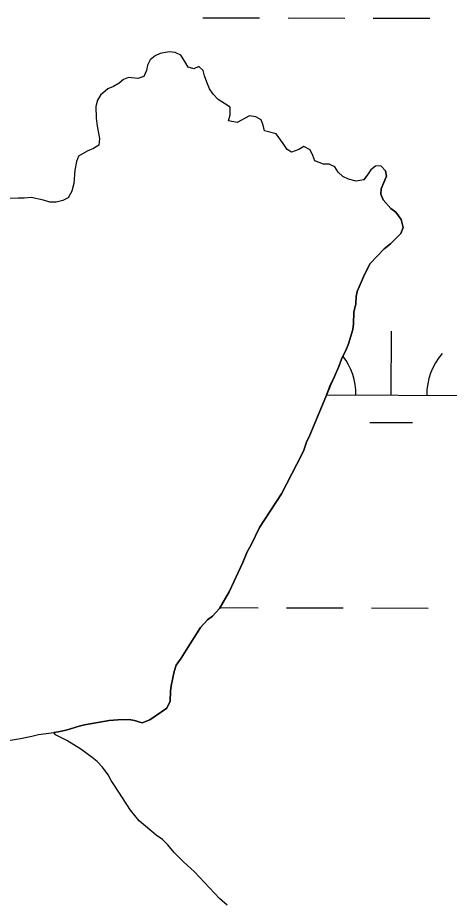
# Model space of a CAD drawing. Extents: x 3161665 to 3199565, y 885729 to 911164.
# Drawn here: x 3172125 to 3172368.4, y 906723.6 to 907222 of the extents above; entities that cross this region are included whole.
import ezdxf

# ---------------------------------------------------------------- set-up
doc = ezdxf.new("R2010")
doc.units = 0
for name, color, linetype in [('V-BORW-LINE', 7, 'Continuous'), ('V-SITE-VEGE', 7, 'Continuous'), ('V-TOPO-SHOR', 7, 'Continuous'), ('V-WETL-SWMP', 7, 'Continuous')]:
    doc.layers.add(name, color=color, linetype=linetype)

msp = doc.modelspace()

# ---------------------------------------------------------------- linework, layer by layer
at = {"layer": 'V-BORW-LINE'}
msp.add_spline([(3171327.9, 907006.88), (3171623.14, 906905.83), (3171717.62, 906853.29), (3171946, 906639.3), (3172410.75, 906162.46), (3172528.06, 906025.09), (3172553.45, 905979.41), (3172549.45, 905941.44), (3172540.22, 905931.04), (3172491.08, 905897.57), (3172432.77, 905918.55), (3172297.77, 906067.77), (3171751.6, 906617.91), (3171664.91, 906703.1), (3171534.3, 906809.91), (3171389.06, 906871.16), (3171294.49, 906899.37), (3171199.13, 906949.48), (3171152.72, 907010.85), (3171149.77, 907052.08), (3171164.02, 907081.31), (3171205.18, 907088.02), (3171297.41, 907016.42), (3171327.9, 907006.88)], degree=3, dxfattribs=at)
at = {"layer": 'V-SITE-VEGE'}
for p, q in [((3172202.54, 907200.35), (3172199.73, 907198.17)), ((3172205.34, 907201.73), (3172202.54, 907200.35)), ((3172210.33, 907202.7), (3172205.34, 907201.73)), ((3172213.72, 907202.28), (3172210.33, 907202.7)), ((3172216.91, 907200.87), (3172213.72, 907202.28)), ((3172219.28, 907197.26), (3172216.91, 907200.87)), ((3172198.12, 907195.19), (3172197.7, 907192.2)), ((3172199.73, 907198.17), (3172198.12, 907195.19)), ((3172221.06, 907194.06), (3172219.28, 907197.26)), ((3172224.25, 907193.05), (3172221.06, 907194.06)), ((3172227.05, 907194.43), (3172224.25, 907193.05)), ((3172229.63, 907192.22), (3172227.05, 907194.43)), ((3172197.7, 907192.2), (3172196.08, 907188.81)), ((3172230.41, 907189.22), (3172229.63, 907192.22)), ((3172231.59, 907185.62), (3172230.41, 907189.22)), ((3172182.29, 907185.1), (3172179.09, 907183.12)), ((3172184.7, 907187.08), (3172182.29, 907185.1)), ((3172187.5, 907188.26), (3172184.7, 907187.08)), ((3172192.69, 907187.63), (3172187.5, 907188.26)), ((3172196.08, 907188.81), (3172192.69, 907187.63)), ((3172233.17, 907181.82), (3172231.59, 907185.62)), ((3172175.89, 907181.74), (3172171.68, 907178.17)), ((3172179.09, 907183.12), (3172175.89, 907181.74)), ((3172235.14, 907178.82), (3172233.17, 907181.82)), ((3172170.06, 907175.39), (3172169.05, 907171.8)), ((3172171.68, 907178.17), (3172170.06, 907175.39)), ((3172238.12, 907175.81), (3172235.14, 907178.82)), ((3172242.1, 907173.19), (3172238.12, 907175.81)), ((3172169.05, 907171.8), (3172169.21, 907165.21)), ((3172244.88, 907171.58), (3172242.1, 907173.19)), ((3172244.86, 907167.19), (3172244.88, 907171.58)), ((3172169.21, 907165.21), (3172169.79, 907160.82)), ((3172243.84, 907163.8), (3172244.86, 907167.19)), ((3172255.63, 907166.53), (3172248.83, 907162.77)), ((3172259.22, 907166.11), (3172255.63, 907166.53)), ((3172262.21, 907164.3), (3172259.22, 907166.11)), ((3172263.39, 907161.3), (3172262.21, 907164.3)), ((3172169.79, 907160.82), (3172171.14, 907153.83)), ((3172248.83, 907162.77), (3172243.84, 907163.8)), ((3172264.17, 907158.1), (3172263.39, 907161.3)), ((3172270.75, 907156.47), (3172264.17, 907158.1)), ((3172274.71, 907151.05), (3172270.75, 907156.47)), ((3172170.72, 907150.04), (3172167.72, 907148.26)), ((3172171.14, 907153.83), (3172170.72, 907150.04)), ((3172276.88, 907147.65), (3172274.71, 907151.05)), ((3172286.27, 907149.39), (3172283.47, 907147.61)), ((3172289.85, 907147.38), (3172286.27, 907149.39)), ((3172164.12, 907146.68), (3172159.31, 907143.91)), ((3172167.72, 907148.26), (3172164.12, 907146.68)), ((3172279.47, 907146.04), (3172276.88, 907147.65)), ((3172283.47, 907147.61), (3172279.47, 907146.04)), ((3172291.43, 907144.18), (3172289.85, 907147.38)), ((3172292.61, 907141.18), (3172291.43, 907144.18)), ((3172158.1, 907140.93), (3172157.27, 907135.94)), ((3172159.31, 907143.91), (3172158.1, 907140.93)), ((3172297.39, 907139.35), (3172292.61, 907141.18)), ((3172300.58, 907139.33), (3172297.39, 907139.35)), ((3172303.77, 907137.92), (3172300.58, 907139.33)), ((3172157.27, 907135.94), (3172156.63, 907128.36)), ((3172305.75, 907134.92), (3172303.77, 907137.92)), ((3172308.33, 907132.31), (3172305.75, 907134.92)), ((3172324.12, 907136.21), (3172322.3, 907133.23)), ((3172326.72, 907138.19), (3172324.12, 907136.21)), ((3172329.72, 907138.37), (3172326.72, 907138.19)), ((3172329.9, 907138.19), (3172329.72, 907138.37)), ((3172332.49, 907135.56), (3172329.9, 907138.19)), ((3172332.88, 907132.57), (3172332.49, 907135.56)), ((3172311.51, 907130.89), (3172308.33, 907132.31)), ((3172315.9, 907129.67), (3172311.51, 907130.89)), ((3172320.1, 907130.44), (3172315.9, 907129.67)), ((3172322.3, 907133.23), (3172320.1, 907130.44)), ((3172330.04, 907125.4), (3172332.88, 907132.57)), ((3172155.61, 907124.18), (3172153.39, 907120.4)), ((3172156.63, 907128.36), (3172155.61, 907124.18)), ((3172329.83, 907122.41), (3172330.04, 907125.4)), ((3172125.25, 907120.16), (3172116.07, 907119.81)), ((3172128.64, 907120.14), (3172125.25, 907120.16)), ((3172132.64, 907120.51), (3172128.64, 907120.14)), ((3172139.62, 907119.08), (3172132.64, 907120.51)), ((3172153.39, 907120.4), (3172150.39, 907118.82)), ((3172331.01, 907119.21), (3172329.83, 907122.41)), ((3172335.37, 907114.4), (3172331.01, 907119.21)), ((3172143.2, 907117.86), (3172139.62, 907119.08)), ((3172146.6, 907117.84), (3172143.2, 907117.86)), ((3172150.39, 907118.82), (3172146.6, 907117.84)), ((3172338.15, 907112.18), (3172335.37, 907114.4)), ((3172341.32, 907108.17), (3172338.15, 907112.18)), ((3172342.29, 907103.58), (3172341.32, 907108.17)), ((3172335.26, 907094.44), (3172341.08, 907100.19)), ((3172341.08, 907100.19), (3172342.29, 907103.58)), ((3172331.65, 907091.66), (3172335.26, 907094.44)), ((3172323.82, 907083.33), (3172331.65, 907091.66)), ((3172320.6, 907077.16), (3172323.82, 907083.33)), ((3172316.35, 907067.6), (3172320.6, 907077.16)), ((3172315.71, 907060.62), (3172315.93, 907064.61)), ((3172315.93, 907064.61), (3172316.35, 907067.6)), ((3172314.49, 907055.84), (3172315.71, 907060.62)), ((3172314.45, 907049.25), (3172314.49, 907055.84)), ((3172311.59, 907038.09), (3172314.04, 907046.06)), ((3172314.04, 907046.06), (3172314.45, 907049.25)), ((3172307.56, 907029.33), (3172310.38, 907035.11)), ((3172310.38, 907035.11), (3172311.59, 907038.09)), ((3172303.71, 907019.58), (3172306.14, 907025.15)), ((3172306.14, 907025.15), (3172307.56, 907029.33)), ((3172301.48, 907015), (3172303.71, 907019.58)), ((3172298.85, 907008.03), (3172301.48, 907015)), ((3172289.75, 906986.52), (3172298.85, 907008.03)), ((3172287.94, 906982.54), (3172289.75, 906986.52)), ((3172286.11, 906977.56), (3172287.94, 906982.54)), ((3172282.48, 906970.2), (3172286.11, 906977.56)), ((3172273.8, 906953.49), (3172282.48, 906970.2)), ((3172261.33, 906934.4), (3172273.8, 906953.49)), ((3172256.68, 906924.64), (3172261.33, 906934.4)), ((3172252.03, 906914.69), (3172254.46, 906920.66)), ((3172254.46, 906920.66), (3172256.68, 906924.64)), ((3172244.16, 906898.17), (3172252.03, 906914.69)), ((3172238.72, 906888.82), (3172244.16, 906898.17)), ((3172234.9, 906884.45), (3172238.72, 906888.82)), ((3172228.08, 906878.1), (3172232.1, 906882.27)), ((3172232.1, 906882.27), (3172234.9, 906884.45)), ((3172220.03, 906865.18), (3172228.08, 906878.1)), ((3172217.21, 906860.8), (3172220.03, 906865.18)), ((3172214.39, 906856.82), (3172217.21, 906860.8)), ((3172213.18, 906853.24), (3172214.39, 906856.82)), ((3172211.53, 906845.07), (3172213.18, 906853.24)), ((3172210.89, 906836.49), (3172211.12, 906841.88)), ((3172211.12, 906841.88), (3172211.53, 906845.07)), ((3172209.07, 906832.51), (3172210.89, 906836.49)), ((3172199.45, 906825.97), (3172209.07, 906832.51)), ((3172162.72, 906823.19), (3172176.5, 906825.5)), ((3172176.5, 906825.5), (3172181.49, 906825.88)), ((3172181.49, 906825.88), (3172187.88, 906826.04)), ((3172187.88, 906826.04), (3172190.87, 906825.62)), ((3172190.87, 906825.62), (3172195.25, 906824.2)), ((3172195.25, 906824.2), (3172199.45, 906825.97)), ((3172152.32, 906820.05), (3172159.72, 906822.4)), ((3172159.72, 906822.4), (3172162.72, 906823.19)), ((3172113.97, 906813.28), (3172126.55, 906815.41)), ((3172126.55, 906815.41), (3172132.95, 906816.76)), ((3172132.95, 906816.76), (3172136.74, 906817.74)), ((3172136.74, 906817.74), (3172145.4, 906818.8)), ((3172145.4, 906818.8), (3172147.73, 906819.08)), ((3172147.73, 906819.08), (3172152.32, 906820.05))]:
    msp.add_line(p, q, dxfattribs=at)
at = {"layer": 'V-TOPO-SHOR'}
for points in [[(3172329.9, 907138.19), (3172329.72, 907138.37), (3172326.72, 907138.19), (3172324.12, 907136.21), (3172322.3, 907133.23), (3172320.09, 907130.44), (3172315.9, 907129.67), (3172311.51, 907130.89), (3172308.33, 907132.31), (3172305.75, 907134.92), (3172303.77, 907137.92), (3172300.58, 907139.33), (3172297.39, 907139.35), (3172292.61, 907141.18), (3172291.43, 907144.18), (3172289.85, 907147.38), (3172286.27, 907149.39), (3172283.47, 907147.61), (3172279.47, 907146.04), (3172276.88, 907147.65), (3172274.71, 907151.05), (3172270.75, 907156.47), (3172264.17, 907158.1), (3172263.39, 907161.3), (3172262.21, 907164.3), (3172259.22, 907166.11), (3172255.63, 907166.53), (3172248.83, 907162.77), (3172243.84, 907163.8), (3172244.86, 907167.19), (3172244.88, 907171.58), (3172242.1, 907173.19), (3172238.12, 907175.81), (3172235.14, 907178.82), (3172233.17, 907181.82), (3172231.59, 907185.62), (3172230.41, 907189.22), (3172229.63, 907192.22), (3172227.05, 907194.43), (3172224.25, 907193.05), (3172221.06, 907194.06), (3172219.28, 907197.26), (3172216.91, 907200.87), (3172213.72, 907202.28), (3172210.33, 907202.7), (3172205.34, 907201.73), (3172202.54, 907200.35), (3172199.73, 907198.17), (3172198.12, 907195.19), (3172197.7, 907192.2), (3172196.08, 907188.81), (3172192.69, 907187.63), (3172187.5, 907188.26), (3172184.7, 907187.08), (3172182.29, 907185.1), (3172179.09, 907183.12), (3172175.89, 907181.74), (3172171.68, 907178.17), (3172170.07, 907175.39), (3172169.05, 907171.8), (3172169.21, 907165.21), (3172169.79, 907160.82), (3172171.14, 907153.83), (3172170.72, 907150.04), (3172167.72, 907148.26), (3172164.12, 907146.68), (3172159.31, 907143.91), (3172158.1, 907140.93), (3172157.27, 907135.94), (3172156.63, 907128.36), (3172155.61, 907124.18), (3172153.39, 907120.4), (3172150.39, 907118.82), (3172146.6, 907117.84), (3172143.2, 907117.86), (3172139.62, 907119.08), (3172132.64, 907120.51), (3172128.65, 907120.14), (3172125.25, 907120.16), (3172116.07, 907119.81)], [(3172329.9, 907138.19), (3172332.49, 907135.56), (3172332.88, 907132.57), (3172330.04, 907125.4), (3172329.83, 907122.41), (3172331.01, 907119.21), (3172335.37, 907114.4), (3172338.15, 907112.18), (3172341.32, 907108.17), (3172342.29, 907103.58), (3172341.08, 907100.19), (3172335.26, 907094.44), (3172331.65, 907091.66), (3172323.82, 907083.33), (3172320.6, 907077.16), (3172316.35, 907067.6), (3172315.93, 907064.61), (3172315.71, 907060.62), (3172314.49, 907055.84), (3172314.45, 907049.25), (3172314.04, 907046.06), (3172311.6, 907038.09), (3172310.38, 907035.11), (3172307.56, 907029.33), (3172306.14, 907025.15), (3172303.71, 907019.58), (3172301.49, 907015), (3172298.85, 907008.03), (3172289.75, 906986.52), (3172287.94, 906982.54), (3172286.11, 906977.56), (3172282.48, 906970.2), (3172273.8, 906953.49), (3172261.33, 906934.4), (3172256.68, 906924.64), (3172254.46, 906920.66), (3172252.03, 906914.69), (3172244.16, 906898.17), (3172238.72, 906888.82), (3172234.9, 906884.45), (3172232.1, 906882.27), (3172228.08, 906878.1), (3172220.03, 906865.18), (3172217.21, 906860.8), (3172214.39, 906856.82), (3172213.18, 906853.24), (3172211.53, 906845.07), (3172211.12, 906841.88), (3172210.89, 906836.49), (3172209.07, 906832.51), (3172199.45, 906825.97), (3172195.25, 906824.2), (3172190.87, 906825.62), (3172187.88, 906826.04), (3172181.49, 906825.88), (3172176.5, 906825.5), (3172162.72, 906823.19), (3172159.72, 906822.4), (3172152.32, 906820.05), (3172147.73, 906819.08), (3172145.4, 906818.8)], [(3172113.97, 906813.28), (3172126.55, 906815.4), (3172132.95, 906816.76), (3172136.74, 906817.74), (3172145.4, 906818.8)]]:
    msp.add_lwpolyline(points, dxfattribs=at)
at = {"layer": 'V-WETL-SWMP'}
for p, q in [((3172229.43, 907221.96), (3172261.43, 907221.87)), ((3172277.43, 907221.83), (3172309.43, 907221.74)), ((3172325.43, 907221.7), (3172357.43, 907221.61)), ((3172335.68, 907009.06), (3172335.78, 907045.06)), ((3172299.28, 907009.16), (3172385.68, 907008.92)), ((3172323.64, 906993.67), (3172347.64, 906993.6)), ((3172238.97, 906889.26), (3172260.51, 906889.2)), ((3172276.51, 906889.15), (3172308.51, 906889.07)), ((3172324.51, 906889.02), (3172356.51, 906888.93))]:
    msp.add_line(p, q, dxfattribs=at)
for points in [[(3172276.88, 907147.65), (3172274.71, 907151.05), (3172270.74, 907156.47), (3172264.17, 907158.1), (3172263.39, 907161.3), (3172262.21, 907164.3), (3172259.22, 907166.11), (3172255.63, 907166.53), (3172248.83, 907162.77), (3172243.84, 907163.8), (3172244.86, 907167.19), (3172244.88, 907171.58), (3172242.1, 907173.19), (3172238.12, 907175.81), (3172235.15, 907178.82), (3172233.17, 907181.82), (3172231.59, 907185.62), (3172230.41, 907189.22), (3172229.63, 907192.22), (3172227.05, 907194.43), (3172224.25, 907193.05), (3172221.06, 907194.06), (3172219.28, 907197.26), (3172216.91, 907200.87), (3172213.72, 907202.28), (3172210.33, 907202.7), (3172205.34, 907201.73), (3172202.54, 907200.35), (3172199.73, 907198.17), (3172198.12, 907195.19), (3172197.7, 907192.2), (3172196.08, 907188.81), (3172192.69, 907187.63), (3172187.5, 907188.26), (3172184.7, 907187.08), (3172182.29, 907185.1), (3172179.09, 907183.12), (3172175.89, 907181.74), (3172171.68, 907178.17), (3172170.07, 907175.39), (3172169.05, 907171.8), (3172169.21, 907165.21), (3172169.79, 907160.82), (3172171.14, 907153.83), (3172170.72, 907150.04), (3172167.72, 907148.26), (3172164.12, 907146.68), (3172159.31, 907143.91), (3172158.1, 907140.93), (3172157.27, 907135.94), (3172156.63, 907128.36), (3172155.61, 907124.18), (3172153.4, 907120.4), (3172150.39, 907118.82), (3172146.6, 907117.84), (3172143.2, 907117.86), (3172139.62, 907119.08), (3172132.64, 907120.51), (3172128.65, 907120.14), (3172125.25, 907120.16), (3172116.07, 907119.81)], [(3172243.18, 906721.44), (3172238.81, 906725.25), (3172224.72, 906740.3), (3172218.57, 906745.92), (3172213.21, 906751.14), (3172209.64, 906755.35), (3172206.66, 906758.36), (3172203.09, 906760.98), (3172193.55, 906769.01), (3172188.6, 906775.03), (3172179.49, 906788.85), (3172177.71, 906791.65), (3172175.93, 906794.86), (3172172.76, 906799.26), (3172169.79, 906802.47), (3172167.01, 906804.68), (3172160.65, 906809.31), (3172152.69, 906814.34), (3172146.32, 906817.57), (3172145.4, 906818.8), (3172147.73, 906819.08), (3172152.32, 906820.05), (3172159.72, 906822.4), (3172162.72, 906823.19), (3172176.5, 906825.5), (3172181.49, 906825.88), (3172187.88, 906826.04), (3172190.87, 906825.62), (3172195.25, 906824.2), (3172199.45, 906825.97), (3172209.07, 906832.51), (3172210.89, 906836.49), (3172211.12, 906841.88), (3172211.53, 906845.07), (3172213.18, 906853.24), (3172214.39, 906856.82), (3172217.21, 906860.8), (3172220.03, 906865.18), (3172228.08, 906878.1), (3172232.1, 906882.27), (3172234.9, 906884.45), (3172238.72, 906888.82), (3172244.16, 906898.17), (3172252.04, 906914.69), (3172254.46, 906920.66), (3172256.68, 906924.64), (3172261.33, 906934.4), (3172273.81, 906953.49), (3172282.48, 906970.2), (3172286.11, 906977.56), (3172287.94, 906982.54), (3172289.76, 906986.52), (3172298.85, 907008.03), (3172301.49, 907015), (3172303.71, 907019.58), (3172306.14, 907025.15), (3172307.56, 907029.33), (3172310.38, 907035.11), (3172311.6, 907038.09), (3172314.04, 907046.06), (3172314.45, 907049.25), (3172314.49, 907055.84), (3172315.71, 907060.62), (3172315.93, 907064.61), (3172316.35, 907067.6), (3172320.59, 907077.16), (3172323.82, 907083.33), (3172331.65, 907091.66), (3172335.26, 907094.44), (3172341.08, 907100.19), (3172342.29, 907103.58), (3172341.32, 907108.18), (3172338.15, 907112.18), (3172335.37, 907114.4), (3172331.01, 907119.21), (3172329.83, 907122.41), (3172330.04, 907125.4), (3172332.88, 907132.57), (3172332.49, 907135.57), (3172329.9, 907138.19), (3172329.72, 907138.37), (3172326.72, 907138.19), (3172324.12, 907136.21), (3172322.3, 907133.23), (3172320.09, 907130.45), (3172315.9, 907129.67), (3172311.51, 907130.89), (3172308.33, 907132.31), (3172305.75, 907134.92), (3172303.77, 907137.92), (3172300.58, 907139.34), (3172297.39, 907139.35), (3172292.61, 907141.18), (3172291.43, 907144.18), (3172289.85, 907147.38), (3172286.27, 907149.39), (3172283.47, 907147.61), (3172279.47, 907146.04), (3172276.88, 907147.65)]]:
    msp.add_lwpolyline(points, dxfattribs=at)
for centre, start, end in [((3172280.44, 907009.69), 359.0698, 37.4364), ((3172390.93, 907009.38), 139.0698, 180.6135)]:
    msp.add_arc(centre, 35.25, start, end, dxfattribs=at)

doc.saveas('drawing.dxf')
